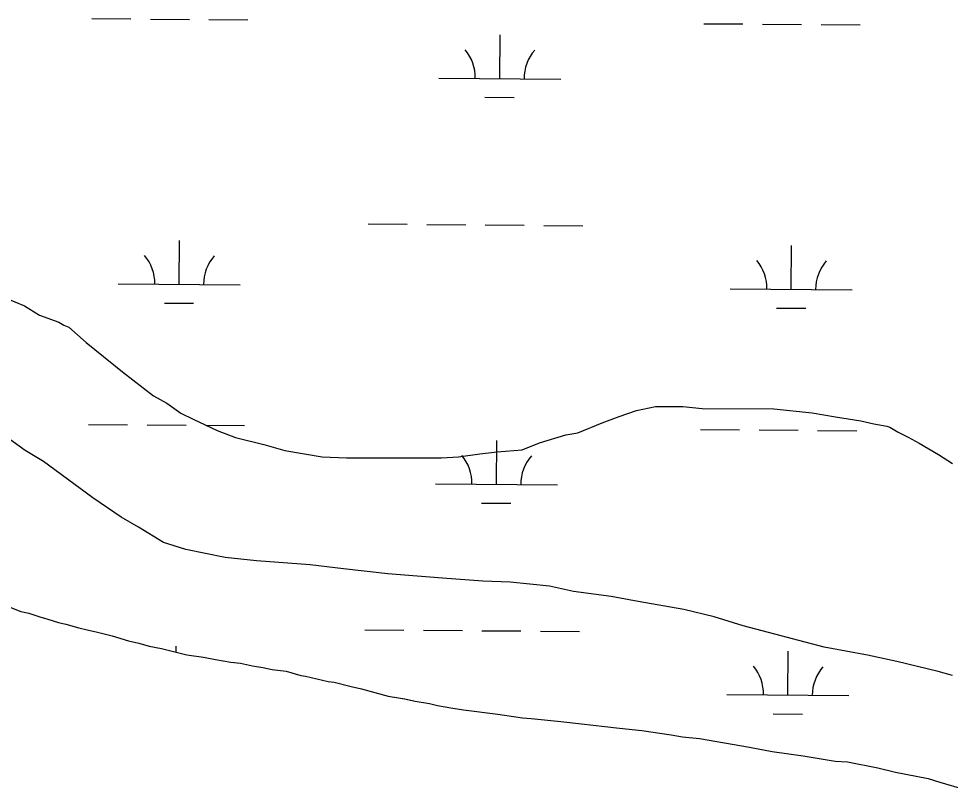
# Model space of a CAD drawing. Extents: x 3271442 to 3309282, y 752266 to 777610.
# Drawn here: x 3297690 to 3298454, y 771446 to 772078 of the extents above; entities that cross this region are included whole.
import ezdxf

# ---------------------------------------------------------------- set-up
doc = ezdxf.new("R2010")
doc.units = 0
for name, color, linetype in [('V-SITE-VEGE', 7, 'Continuous'), ('V-TOPO-SHOR', 7, 'Continuous'), ('V-WETL-SWMP', 7, 'Continuous')]:
    doc.layers.add(name, color=color, linetype=linetype)

msp = doc.modelspace()

# ---------------------------------------------------------------- linework, layer by layer
at = {"layer": 'V-SITE-VEGE'}
for p, q in [((3297679.17, 771849.41), (3297694.9, 771842.77)), ((3297694.9, 771842.77), (3297707.31, 771835.3)), ((3297707.31, 771835.3), (3297723.04, 771829.49)), ((3297723.04, 771829.49), (3297727.18, 771827)), ((3297727.18, 771827), (3297731.32, 771825.33)), ((3297731.32, 771825.33), (3297745.38, 771812.9)), ((3297745.38, 771812.9), (3297775.18, 771788.85)), ((3297775.18, 771788.85), (3297800.83, 771768.94)), ((3297800.83, 771768.94), (3297811.59, 771763.14)), ((3297811.59, 771763.14), (3297823.18, 771754.84)), ((3298182.62, 771751.98), (3298196.71, 771756.93)), ((3298196.71, 771756.93), (3298212.45, 771760.22)), ((3298212.45, 771760.22), (3298234.81, 771760.2)), ((3298234.81, 771760.2), (3298250.54, 771758.53)), ((3298250.54, 771758.53), (3298309.34, 771758.47)), ((3298309.34, 771758.47), (3298340.81, 771755.12)), ((3297823.18, 771754.84), (3297833.11, 771749.86)), ((3297833.11, 771749.86), (3297852.98, 771740.73)), ((3298168.54, 771747.02), (3298182.62, 771751.98)), ((3298340.81, 771755.12), (3298359.86, 771751.79)), ((3298359.86, 771751.79), (3298380.56, 771748.45)), ((3298148.65, 771738.76), (3298168.54, 771747.02)), ((3298380.56, 771748.45), (3298391.33, 771745.96)), ((3298391.33, 771745.96), (3298402.09, 771744.29)), ((3298402.09, 771744.29), (3298404.57, 771743.46)), ((3298404.57, 771743.46), (3298411.2, 771739.31)), ((3297695.6, 771724.33), (3297675.74, 771738.43)), ((3297852.98, 771740.73), (3297867.88, 771734.92)), ((3297867.88, 771734.92), (3297891.06, 771729.09)), ((3298117.17, 771730.51), (3298138.71, 771737.11)), ((3298138.71, 771737.11), (3298148.65, 771738.76)), ((3298411.2, 771739.31), (3298419.47, 771735.16)), ((3298419.47, 771735.16), (3298428.58, 771730.18)), ((3297891.06, 771729.09), (3297908.45, 771724.11)), ((3298103.08, 771724.73), (3298117.17, 771730.51)), ((3298428.58, 771730.18), (3298444.31, 771721.06)), ((3297710.5, 771715.2), (3297695.6, 771724.33)), ((3297908.45, 771724.11), (3297939.09, 771719.1)), ((3297939.09, 771719.1), (3297958.97, 771718.26)), ((3298036.82, 771718.17), (3298050.9, 771718.99)), ((3298050.9, 771718.99), (3298068.29, 771721.45)), ((3298068.29, 771721.45), (3298082.38, 771723.09)), ((3298082.38, 771723.09), (3298103.08, 771724.73)), ((3298444.31, 771721.06), (3298455.89, 771713.59)), ((3297751.05, 771685.35), (3297710.5, 771715.2)), ((3297958.97, 771718.26), (3298017.77, 771718.19)), ((3298017.77, 771718.19), (3298036.82, 771718.17)), ((3297774.22, 771669.58), (3297751.05, 771685.35)), ((3297788.29, 771661.29), (3297774.22, 771669.58)), ((3297808.98, 771648.84), (3297788.29, 771661.29)), ((3297827.2, 771643.03), (3297808.98, 771648.84)), ((3297859.5, 771636.37), (3297827.2, 771643.03)), ((3297885.17, 771633.86), (3297859.5, 771636.37)), ((3297929.06, 771630.5), (3297885.17, 771633.86)), ((3297956.39, 771627.16), (3297929.06, 771630.5)), ((3297992.82, 771622.97), (3297956.39, 771627.16)), ((3298016.84, 771621.29), (3297992.82, 771622.97)), ((3298037.54, 771619.61), (3298016.84, 771621.29)), ((3298070.67, 771617.09), (3298037.54, 771619.61)), ((3298093.03, 771616.24), (3298070.67, 771617.09)), ((3298125.33, 771612.9), (3298093.03, 771616.24)), ((3298145.2, 771608.73), (3298125.33, 771612.9)), ((3298175.84, 771604.56), (3298145.2, 771608.73)), ((3298198.2, 771600.4), (3298175.84, 771604.56)), ((3297673.58, 771599.34), (3297692.03, 771592.33)), ((3298235.46, 771593.73), (3298198.2, 771600.4)), ((3297692.03, 771592.33), (3297698.51, 771590.83)), ((3297698.51, 771590.83), (3297707.48, 771587.83)), ((3298260.3, 771587.91), (3298235.46, 771593.73)), ((3297707.48, 771587.83), (3297713.96, 771585.83)), ((3297713.96, 771585.83), (3297722.94, 771583.32)), ((3297722.94, 771583.32), (3297728.92, 771581.82)), ((3297728.92, 771581.82), (3297739.39, 771578.82)), ((3298284.31, 771580.43), (3298260.3, 771587.91)), ((3297739.39, 771578.82), (3297746.37, 771577.32)), ((3297746.37, 771577.32), (3297754.85, 771575.31)), ((3297754.85, 771575.31), (3297766.82, 771572.3)), ((3298350.55, 771562.96), (3298284.31, 771580.43)), ((3297766.82, 771572.3), (3297780.28, 771568.3)), ((3297780.28, 771568.3), (3297788.75, 771566.3)), ((3297788.75, 771566.3), (3297797.23, 771563.79)), ((3297797.23, 771563.79), (3297807.21, 771561.79)), ((3297807.21, 771561.79), (3297828.14, 771556.78)), ((3298386.16, 771556.3), (3298350.55, 771562.96)), ((3297828.14, 771556.78), (3297841.61, 771554.77)), ((3297841.61, 771554.77), (3297851.58, 771552.76)), ((3297851.58, 771552.76), (3297864.05, 771550.76)), ((3297864.05, 771550.76), (3297872.03, 771549.75)), ((3298410.17, 771551.31), (3298386.16, 771556.3)), ((3298444.12, 771542.99), (3298410.17, 771551.31)), ((3297872.03, 771549.75), (3297882, 771547.74)), ((3297882, 771547.74), (3297890.48, 771546.24)), ((3297890.48, 771546.24), (3297897.96, 771544.73)), ((3297897.96, 771544.73), (3297909.43, 771543.23)), ((3297909.43, 771543.23), (3297921.39, 771539.73)), ((3298455.71, 771539.66), (3298444.12, 771542.99)), ((3297921.39, 771539.73), (3297925.38, 771539.22)), ((3297925.38, 771539.22), (3297943.83, 771534.71)), ((3297943.83, 771534.71), (3297948.82, 771534.21)), ((3297948.82, 771534.21), (3297962.78, 771530.7)), ((3297962.78, 771530.7), (3297971.25, 771528.7)), ((3297971.25, 771528.7), (3297993.19, 771522.69)), ((3297993.19, 771522.69), (3298006.66, 771520.68)), ((3298006.66, 771520.68), (3298015.14, 771518.68)), ((3298015.14, 771518.68), (3298027.1, 771516.67)), ((3298027.1, 771516.67), (3298033.58, 771515.17)), ((3298033.58, 771515.17), (3298044.55, 771513.16)), ((3298044.55, 771513.16), (3298055.03, 771511.65)), ((3298055.03, 771511.65), (3298082.95, 771508.13)), ((3298082.95, 771508.13), (3298103.4, 771505.12)), ((3298103.4, 771505.12), (3298110.38, 771504.61)), ((3298110.38, 771504.61), (3298134.82, 771502.09)), ((3298134.82, 771502.09), (3298151.77, 771500.08)), ((3298151.77, 771500.08), (3298170.72, 771498.06)), ((3298170.72, 771498.06), (3298182.69, 771496.56)), ((3298182.69, 771496.56), (3298201.14, 771494.54)), ((3298201.14, 771494.54), (3298225.08, 771491.02)), ((3298225.08, 771491.02), (3298234.55, 771489.52)), ((3298234.55, 771489.52), (3298248.52, 771488.01)), ((3298248.52, 771488.01), (3298289.4, 771480.98)), ((3298289.4, 771480.98), (3298307.85, 771477.47)), ((3298307.85, 771477.47), (3298333.29, 771473.95)), ((3298333.29, 771473.95), (3298359.71, 771469.43)), ((3298359.71, 771469.43), (3298369.69, 771468.93)), ((3298369.69, 771468.93), (3298394.62, 771463.91)), ((3298394.62, 771463.91), (3298409.08, 771460.41)), ((3298409.08, 771460.41), (3298436.01, 771455.39)), ((3298436.01, 771455.39), (3298445.48, 771452.39)), ((3298445.48, 771452.39), (3298465.92, 771446.38))]:
    msp.add_line(p, q, dxfattribs=at)
at = {"layer": 'V-TOPO-SHOR'}
for p, q in [((3297673.58, 771599.33), (3297692.02, 771592.33)), ((3297692.02, 771592.33), (3297698.51, 771590.83)), ((3297698.51, 771590.83), (3297707.48, 771587.83)), ((3297707.48, 771587.83), (3297713.96, 771585.83)), ((3297713.96, 771585.83), (3297722.94, 771583.32)), ((3297722.94, 771583.32), (3297728.92, 771581.82)), ((3297728.92, 771581.82), (3297739.39, 771578.82)), ((3297739.39, 771578.82), (3297746.37, 771577.31)), ((3297746.37, 771577.31), (3297754.85, 771575.31)), ((3297754.85, 771575.31), (3297766.81, 771572.3)), ((3297766.81, 771572.3), (3297780.28, 771568.3)), ((3297780.28, 771568.3), (3297788.75, 771566.3)), ((3297788.75, 771566.3), (3297797.23, 771563.79)), ((3297797.23, 771563.79), (3297807.2, 771561.79)), ((3297807.2, 771561.79), (3297828.14, 771556.78)), ((3297828.14, 771556.78), (3297841.61, 771554.77)), ((3297841.61, 771554.77), (3297851.58, 771552.76)), ((3297851.58, 771552.76), (3297864.05, 771550.76)), ((3297864.05, 771550.76), (3297872.02, 771549.75)), ((3297872.02, 771549.75), (3297882, 771547.74)), ((3297882, 771547.74), (3297890.47, 771546.24)), ((3297890.47, 771546.24), (3297897.95, 771544.73)), ((3297897.95, 771544.73), (3297909.42, 771543.23)), ((3297909.42, 771543.23), (3297921.39, 771539.72)), ((3297921.39, 771539.72), (3297925.38, 771539.22)), ((3297925.38, 771539.22), (3297943.83, 771534.71)), ((3297943.83, 771534.71), (3297948.81, 771534.21)), ((3297948.81, 771534.21), (3297962.78, 771530.7)), ((3297962.78, 771530.7), (3297971.25, 771528.7)), ((3297971.25, 771528.7), (3297993.19, 771522.69)), ((3297993.19, 771522.69), (3298006.65, 771520.68)), ((3298006.65, 771520.68), (3298015.13, 771518.68)), ((3298015.13, 771518.68), (3298027.1, 771516.67)), ((3298027.1, 771516.67), (3298033.58, 771515.17)), ((3298033.58, 771515.17), (3298044.55, 771513.16)), ((3298044.55, 771513.16), (3298055.02, 771511.65)), ((3298055.02, 771511.65), (3298082.95, 771508.13)), ((3298082.95, 771508.13), (3298103.39, 771505.12)), ((3298103.39, 771505.12), (3298110.38, 771504.61)), ((3298110.38, 771504.61), (3298134.81, 771502.09)), ((3298134.81, 771502.09), (3298151.77, 771500.08)), ((3298151.77, 771500.08), (3298170.72, 771498.06)), ((3298170.72, 771498.06), (3298182.69, 771496.55)), ((3298182.69, 771496.55), (3298201.14, 771494.54)), ((3298201.14, 771494.54), (3298225.07, 771491.02)), ((3298225.07, 771491.02), (3298234.55, 771489.52)), ((3298234.55, 771489.52), (3298248.51, 771488.01)), ((3298248.51, 771488.01), (3298289.4, 771480.98)), ((3298289.4, 771480.98), (3298307.85, 771477.47)), ((3298307.85, 771477.47), (3298333.28, 771473.95)), ((3298333.28, 771473.95), (3298359.71, 771469.43)), ((3298359.71, 771469.43), (3298369.69, 771468.93)), ((3298369.69, 771468.93), (3298394.62, 771463.91)), ((3298394.62, 771463.91), (3298409.08, 771460.41)), ((3298409.08, 771460.41), (3298436, 771455.39)), ((3298436, 771455.39), (3298445.48, 771452.39)), ((3298445.48, 771452.39), (3298465.92, 771446.38))]:
    msp.add_line(p, q, dxfattribs=at)
at = {"layer": 'V-WETL-SWMP'}
for p, q in [((3297750.13, 772078.33), (3297782.13, 772078.06)), ((3297798.13, 772077.93), (3297830.13, 772077.67)), ((3297846.13, 772077.54), (3297878.13, 772077.27)), ((3298252.02, 772074.19), (3298284.02, 772073.93)), ((3298300.02, 772073.8), (3298332.02, 772073.54)), ((3298348.02, 772073.4), (3298380.02, 772073.14)), ((3298084.58, 772029.14), (3298084.88, 772065.14)), ((3298034.59, 772029.55), (3298134.58, 772028.73)), ((3298072.46, 772013.81), (3298096.46, 772013.61)), ((3297976.75, 771909.96), (3298008.75, 771909.69)), ((3298024.75, 771909.56), (3298056.75, 771909.3)), ((3298072.75, 771909.16), (3298104.75, 771908.9)), ((3298120.75, 771908.77), (3298152.75, 771908.51)), ((3297821.75, 771860.49), (3297822.05, 771896.49)), ((3298323.64, 771856.35), (3298323.94, 771892.35)), ((3297771.75, 771860.9), (3297871.75, 771860.08)), ((3298273.64, 771856.77), (3298373.64, 771855.94)), ((3297809.62, 771845.16), (3297833.62, 771844.96)), ((3298311.51, 771841.02), (3298335.51, 771840.82)), ((3297747.39, 771745.66), (3297779.39, 771745.4)), ((3297795.39, 771745.27), (3297827.39, 771745.01)), ((3297843.39, 771744.87), (3297875.39, 771744.61)), ((3298249.28, 771741.53), (3298281.28, 771741.27)), ((3298297.28, 771741.14), (3298329.28, 771740.87)), ((3298345.28, 771740.74), (3298377.28, 771740.48)), ((3298081.84, 771696.48), (3298082.14, 771732.48)), ((3298031.85, 771696.89), (3298131.84, 771696.07)), ((3298069.72, 771681.15), (3298093.72, 771680.95)), ((3297673.58, 771599.33), (3297692.02, 771592.33)), ((3297692.02, 771592.33), (3297698.51, 771590.83)), ((3297698.51, 771590.83), (3297707.48, 771587.83)), ((3297707.48, 771587.83), (3297713.96, 771585.83)), ((3297713.96, 771585.83), (3297722.94, 771583.32)), ((3297722.94, 771583.32), (3297728.92, 771581.82)), ((3297728.92, 771581.82), (3297739.39, 771578.82)), ((3297739.39, 771578.82), (3297746.37, 771577.31)), ((3297746.37, 771577.31), (3297754.85, 771575.31)), ((3297754.85, 771575.31), (3297766.81, 771572.3)), ((3297974.01, 771577.29), (3298006.01, 771577.03)), ((3298022.01, 771576.9), (3298054.01, 771576.63)), ((3298070.01, 771576.5), (3298102.01, 771576.24)), ((3298118.01, 771576.11), (3298150.01, 771575.84)), ((3297766.81, 771572.3), (3297780.28, 771568.3)), ((3297780.28, 771568.3), (3297788.75, 771566.3)), ((3297788.75, 771566.3), (3297797.23, 771563.79)), ((3297797.23, 771563.79), (3297807.2, 771561.79)), ((3297807.2, 771561.79), (3297828.14, 771556.78)), ((3297819.27, 771558.9), (3297819.31, 771563.82)), ((3298320.9, 771523.69), (3298321.2, 771559.69)), ((3297828.14, 771556.78), (3297841.61, 771554.77)), ((3297841.61, 771554.77), (3297851.58, 771552.76)), ((3297851.58, 771552.76), (3297864.05, 771550.76)), ((3297864.05, 771550.76), (3297872.02, 771549.75)), ((3297872.02, 771549.75), (3297882, 771547.74)), ((3297882, 771547.74), (3297890.47, 771546.24)), ((3297890.47, 771546.24), (3297897.95, 771544.73)), ((3297897.95, 771544.73), (3297909.42, 771543.23)), ((3297909.42, 771543.23), (3297921.39, 771539.72)), ((3297921.39, 771539.72), (3297925.38, 771539.22)), ((3297925.38, 771539.22), (3297943.83, 771534.71)), ((3297943.83, 771534.71), (3297948.81, 771534.21)), ((3297948.81, 771534.21), (3297962.78, 771530.7)), ((3297962.78, 771530.7), (3297971.25, 771528.7)), ((3297971.25, 771528.7), (3297993.19, 771522.69)), ((3297993.19, 771522.69), (3298006.65, 771520.68)), ((3298006.65, 771520.68), (3298015.13, 771518.68)), ((3298270.9, 771524.1), (3298370.9, 771523.28)), ((3298015.13, 771518.68), (3298027.1, 771516.67)), ((3298027.1, 771516.67), (3298033.58, 771515.17)), ((3298033.58, 771515.17), (3298044.55, 771513.16)), ((3298044.55, 771513.16), (3298055.02, 771511.65)), ((3298055.02, 771511.65), (3298082.95, 771508.13)), ((3298082.95, 771508.13), (3298103.39, 771505.12)), ((3298103.39, 771505.12), (3298110.38, 771504.61)), ((3298110.38, 771504.61), (3298134.81, 771502.09)), ((3298308.77, 771508.36), (3298332.77, 771508.16)), ((3298134.81, 771502.09), (3298151.77, 771500.08)), ((3298151.77, 771500.08), (3298170.72, 771498.06)), ((3298170.72, 771498.06), (3298182.69, 771496.55)), ((3298182.69, 771496.55), (3298201.14, 771494.54)), ((3298201.14, 771494.54), (3298225.07, 771491.02)), ((3298225.07, 771491.02), (3298234.55, 771489.52)), ((3298234.55, 771489.52), (3298248.51, 771488.01)), ((3298248.51, 771488.01), (3298289.4, 771480.98)), ((3298289.4, 771480.98), (3298307.85, 771477.47)), ((3298307.85, 771477.47), (3298333.28, 771473.95)), ((3298333.28, 771473.95), (3298359.71, 771469.43)), ((3298359.71, 771469.43), (3298369.69, 771468.93)), ((3298369.69, 771468.93), (3298394.62, 771463.91)), ((3298394.62, 771463.91), (3298409.08, 771460.41)), ((3298409.08, 771460.41), (3298436, 771455.39)), ((3298436, 771455.39), (3298445.48, 771452.39)), ((3298445.48, 771452.39), (3298465.92, 771446.38))]:
    msp.add_line(p, q, dxfattribs=at)
for centre, start, end in [((3298029.35, 772030.07), 358.75626, 40.29991), ((3298139.83, 772029.16), 138.75625, 180.29991), ((3297766.51, 771861.42), 358.75626, 40.29991), ((3297876.99, 771860.51), 138.75625, 180.29991), ((3298268.4, 771857.28), 358.75626, 40.29991), ((3298378.89, 771856.37), 138.75625, 180.29991), ((3298026.61, 771697.41), 358.75626, 40.29991), ((3298137.09, 771696.5), 138.75625, 180.29991), ((3298265.66, 771524.62), 358.75626, 40.29991), ((3298376.15, 771523.71), 138.75625, 180.29991)]:
    msp.add_arc(centre, 35.25, start, end, dxfattribs=at)

doc.saveas('drawing.dxf')
